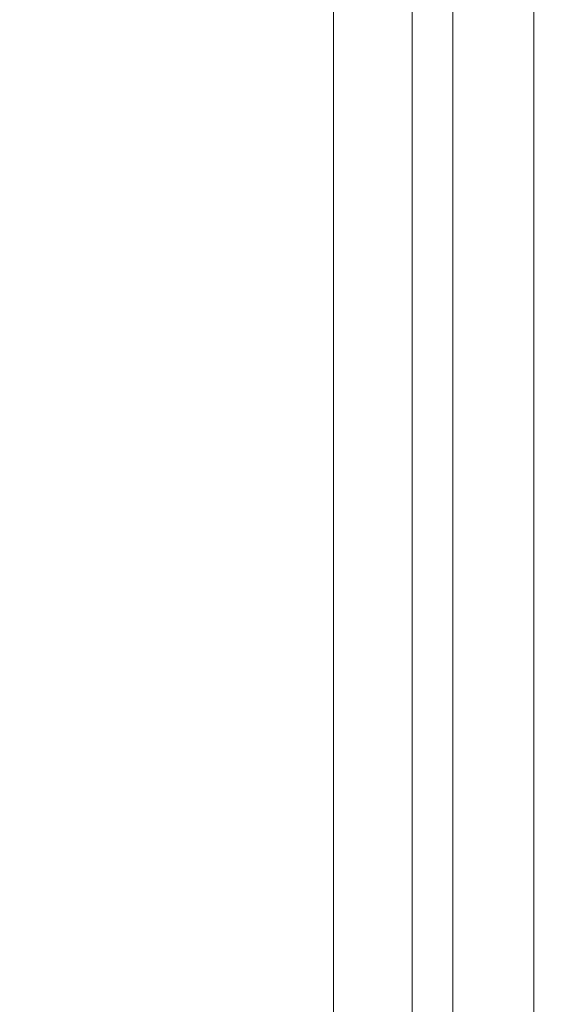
# Model space of a CAD drawing. Header units: inches. Extents: x -412 to -304, y -62 to 18.
# Tile 535 of 656: x -360.677 to -360.159, y -10.327 to -9.373. Entities that reach past the tile are written whole.
import ezdxf

# ---------------------------------------------------------------- set-up
doc = ezdxf.new("R2010")
doc.units = ezdxf.units.IN
doc.header["$LTSCALE"] = 32
doc.header["$MEASUREMENT"] = 0
doc.linetypes.add('Dash Style-1', pattern=[0.083328, 0.041656, -0.041672])
for name, color, linetype, lineweight in [('Black', 7, 'Continuous', 18), ('DashLineFill', 7, 'Dash Style-1', 13), ('Drawing', 7, 'Continuous', 18), ('Metal_HtAdjMech', 7, 'Continuous', 18), ('None', 7, 'Continuous', 18), ('SolidLine', 7, 'Continuous', 15), ('Wood_1-H', 7, 'Continuous', 13)]:
    doc.layers.add(name, color=color, linetype=linetype, lineweight=lineweight)

# ---------------------------------------------------------------- blocks, each defined once
blk = doc.blocks.new('Group-20')
at = {"layer": 'Black'}
for points in [[(-34.54794, 16.53613, 28.9791), (34.54794, 16.53613, 28.9791), (34.54794, -16.53613, 28.9791), (-34.54794, -16.53613, 28.9791)], [(-34.54794, 16.53613, 27.70079), (34.54794, 16.53613, 27.70079), (34.54794, -16.53613, 27.70079), (-34.54794, -16.53613, 27.70079)]]:
    blk.add_3dface(points, dxfattribs=at)
at = {"layer": 'Wood_1-H'}
for points in [[(-35.96494, 17.95313, 28.99879), (35.96494, 17.95313, 28.99879), (35.96494, -17.95313, 28.99879), (-35.96494, -17.95313, 28.99879)], [(-35.96494, 17.95313, 28.9791), (35.96494, 17.95313, 28.9791), (35.96494, -17.95313, 28.9791), (-35.96494, -17.95313, 28.9791)]]:
    blk.add_3dface(points, dxfattribs=at)
blk = doc.blocks.new('MpHtAdjTrough-1095 (3D)')
at = {"layer": 'Black'}
for points in [[(-17.3622, -4.05467, -1.5537), (17.3622, -4.05467, -1.5537), (17.3622, 2.5995, -3.97562), (-17.3622, 2.5995, -3.97562)], [(-17.3622, 2.59168, -4.03646), (17.3622, 2.59168, -4.03646), (17.3622, -4.07513, -1.60994), (-17.3622, -4.07513, -1.60994)]]:
    blk.add_3dface(points, dxfattribs=at)
blk = doc.blocks.new('MPHtAdjCenterBar (3D)')
at = {"layer": 'Metal_HtAdjMech'}
for points in [[(-17.61811, 2.81215, -1.55512), (17.61811, 2.81215, -1.55512), (17.61811, 2.30034, -1.55512), (-17.61811, 2.30034, -1.55512)], [(-17.61811, 2.30034, -1.39764), (17.61811, 2.30034, -1.39764), (17.61811, 2.81215, -1.39764), (-17.61811, 2.81215, -1.39764)], [(12.22441, 2.81215, -0.15748), (12.22441, 2.30034, -0.15748), (17.61811, 2.30034, -0.15748), (17.61811, 2.81215, -0.15748)], [(12.22441, 2.30034, -0.31496), (12.22441, 2.81215, -0.31496), (17.61811, 2.81215, -0.31496), (17.61811, 2.30034, -0.31496)], [(-17.61811, 2.30034, -1.55512), (17.61811, 2.30034, -1.55512), (17.61811, 2.30034, -1.39764), (-17.61811, 2.30034, -1.39764)], [(12.22441, 2.30034, -0.15748), (12.22441, 2.30034, -0.31496), (17.61811, 2.30034, -0.31496), (17.61811, 2.30034, -0.15748)]]:
    blk.add_3dface(points, dxfattribs=at)
blk = doc.blocks.new('TEK04-FrameA (3D)')
at = {"layer": 'Metal_HtAdjMech'}
for points, invisible_edges in [([(4.16339, 0.49213, 10.15748), (7.81988, 0.49213, 10.15748), (8.46457, 0.49168, 10.14719), (0, 0.49168, 10.14719)], 14), ([(0, 0.49168, 10.14719), (8.46457, 0.49168, 10.14719), (8.46457, 0.49033, 10.13697), (0, 0.49033, 10.13697)], 5), ([(0, 0.49033, 10.13697), (8.46457, 0.49033, 10.13697), (8.46457, 0.4881, 10.12691), (0, 0.4881, 10.12691)], 5), ([(0, 0.4881, 10.12691), (8.46457, 0.4881, 10.12691), (8.46457, 0.485, 10.11708), (0, 0.485, 10.11708)], 5), ([(0.89666, 0.48683, 11.53104), (0.89167, 0.48644, 11.53226), (8.3624, 0.485, 11.53646)], 10), ([(0.90159, 0.48726, 11.5296), (0.89666, 0.48683, 11.53104), (8.3624, 0.485, 11.53646)], 10), ([(8.3624, 0.485, 11.53646), (0.90647, 0.48774, 11.52794), (0.90159, 0.48726, 11.5296)], 9), ([(0.90965, 0.48809, 11.52663), (0.90647, 0.48774, 11.52794), (8.3624, 0.485, 11.53646)], 10), ([(0.91598, 0.48877, 11.52401), (0.90965, 0.48809, 11.52663), (8.3624, 0.4881, 11.52663)], 10), ([(8.3624, 0.485, 11.53646), (8.3624, 0.4881, 11.52663), (0.90965, 0.48809, 11.52663)], 10), ([(0.9251, 0.48983, 11.51926), (0.91598, 0.48877, 11.52401), (8.3624, 0.4881, 11.52663)], 10), ([(0.92953, 0.49033, 11.51657), (0.9251, 0.48983, 11.51926), (8.3624, 0.4881, 11.52663)], 10), ([(0.93378, 0.4908, 11.51373), (0.92953, 0.49033, 11.51657), (8.3624, 0.49033, 11.51657)], 10), ([(8.3624, 0.4881, 11.52663), (8.3624, 0.49033, 11.51657), (0.92953, 0.49033, 11.51657)], 10), ([(0.93792, 0.49122, 11.5107), (0.93378, 0.4908, 11.51373), (8.3624, 0.49033, 11.51657)], 10), ([(0.94194, 0.49157, 11.50747), (0.93792, 0.49122, 11.5107), (8.3624, 0.49033, 11.51657)], 10), ([(0.94324, 0.49168, 11.50636), (0.94194, 0.49157, 11.50747), (8.3624, 0.49033, 11.51657)], 10), ([(0.94952, 0.49204, 11.50052), (0.94324, 0.49168, 11.50636), (8.3624, 0.49168, 11.50636)], 10), ([(8.3624, 0.49033, 11.51657), (8.3624, 0.49168, 11.50636), (0.94324, 0.49168, 11.50636)], 10), ([(0.94952, 0.49204, 11.50052), (8.3624, 0.49168, 11.50636), (4.16339, 0.49213, 11.49606)], 11), ([(8.3624, 0.49168, 11.50636), (7.81988, 0.49213, 11.49606), (4.16339, 0.49213, 11.49606)], 9), ([(6.87008, 0.49213, 10.7874), (7.81988, 0.49213, 10.7628), (4.16339, 0.49213, 10.7628)], 11), ([(4.16339, 0.49213, 11.49606), (7.81988, 0.49213, 11.49606), (6.87008, 0.49213, 11.1811), (6.85292, 0.49213, 11.18035)], 10), ([(7.81988, 0.49213, 10.15748), (4.16339, 0.49213, 10.15748), (4.16339, 0.49213, 10.40354), (7.81988, 0.49213, 10.40354)], 14), ([(7.81988, 0.49213, 10.40354), (4.16339, 0.49213, 10.40354), (4.16339, 0.49213, 10.7628), (7.81988, 0.49213, 10.7628)], 15), ([(7.81988, 0.49213, 10.7628), (6.87008, 0.49213, 10.7874), (6.88724, 0.49213, 10.78815)], 9), ([(6.88724, 0.49213, 11.18035), (6.87008, 0.49213, 11.1811), (7.81988, 0.49213, 11.49606)], 10), ([(6.87008, 0.41339, 11.1811), (6.87008, 0.49213, 11.1811), (6.88724, 0.49213, 11.18035), (6.88724, 0.41339, 11.18035)], 5), ([(6.88724, 0.41339, 10.78815), (6.88724, 0.49213, 10.78815), (6.87008, 0.49213, 10.7874), (6.87008, 0.41339, 10.7874)], 5), ([(6.88724, 0.49213, 10.78815), (6.90426, 0.49213, 10.79039), (7.81988, 0.49213, 10.7628)], 10), ([(7.81988, 0.49213, 11.49606), (6.90426, 0.49213, 11.17811), (6.88724, 0.49213, 11.18035)], 9), ([(6.88724, 0.41339, 11.18035), (6.88724, 0.49213, 11.18035), (6.90426, 0.49213, 11.17811), (6.90426, 0.41339, 11.17811)], 5), ([(6.90426, 0.41339, 10.79039), (6.90426, 0.49213, 10.79039), (6.88724, 0.49213, 10.78815), (6.88724, 0.41339, 10.78815)], 5), ([(6.90426, 0.49213, 10.79039), (6.92103, 0.49213, 10.79411), (7.81988, 0.49213, 10.7628)], 10), ([(6.92103, 0.49213, 11.17439), (6.90426, 0.49213, 11.17811), (7.81988, 0.49213, 11.49606)], 10), ([(6.90426, 0.41339, 11.17811), (6.90426, 0.49213, 11.17811), (6.92103, 0.49213, 11.17439), (6.92103, 0.41339, 11.17439)], 5), ([(6.92103, 0.41339, 10.79411), (6.92103, 0.49213, 10.79411), (6.90426, 0.49213, 10.79039), (6.90426, 0.41339, 10.79039)], 5), ([(6.92103, 0.49213, 10.79411), (6.93741, 0.49213, 10.79927), (7.81988, 0.49213, 10.7628)], 10), ([(7.81988, 0.49213, 11.49606), (6.93741, 0.49213, 11.16923), (6.92103, 0.49213, 11.17439)], 9), ([(6.92103, 0.41339, 11.17439), (6.92103, 0.49213, 11.17439), (6.93741, 0.49213, 11.16923), (6.93741, 0.41339, 11.16923)], 5), ([(6.93741, 0.41339, 10.79927), (6.93741, 0.49213, 10.79927), (6.92103, 0.49213, 10.79411), (6.92103, 0.41339, 10.79411)], 5), ([(6.95327, 0.49213, 11.16266), (6.93741, 0.49213, 11.16923), (7.81988, 0.49213, 11.49606)], 10), ([(6.93741, 0.49213, 10.79927), (6.95327, 0.49213, 10.80584), (7.81988, 0.49213, 10.7628)], 10), ([(6.93741, 0.41339, 11.16923), (6.93741, 0.49213, 11.16923), (6.95327, 0.49213, 11.16266), (6.95327, 0.41339, 11.16266)], 5), ([(6.95327, 0.41339, 10.80584), (6.95327, 0.49213, 10.80584), (6.93741, 0.49213, 10.79927), (6.93741, 0.41339, 10.79927)], 5), ([(7.81988, 0.49213, 10.7628), (6.95327, 0.49213, 10.80584), (6.9685, 0.49213, 10.81377)], 9), ([(6.9685, 0.49213, 11.15473), (6.95327, 0.49213, 11.16266), (7.81988, 0.49213, 11.49606)], 10), ([(6.95327, 0.41339, 11.16266), (6.95327, 0.49213, 11.16266), (6.9685, 0.49213, 11.15473), (6.9685, 0.41339, 11.15473)], 5), ([(6.9685, 0.41339, 10.81377), (6.9685, 0.49213, 10.81377), (6.95327, 0.49213, 10.80584), (6.95327, 0.41339, 10.80584)], 5), ([(6.98299, 0.49213, 11.1455), (6.9685, 0.49213, 11.15473), (7.81988, 0.49213, 11.49606)], 10), ([(6.9685, 0.49213, 10.81377), (6.98299, 0.49213, 10.823), (7.81988, 0.49213, 10.7628)], 10), ([(6.9685, 0.41339, 11.15473), (6.9685, 0.49213, 11.15473), (6.98299, 0.49213, 11.1455), (6.98299, 0.41339, 11.1455)], 5), ([(6.98299, 0.41339, 10.823), (6.98299, 0.49213, 10.823), (6.9685, 0.49213, 10.81377), (6.9685, 0.41339, 10.81377)], 5), ([(7.81988, 0.49213, 11.49606), (6.99661, 0.49213, 11.13505), (6.98299, 0.49213, 11.1455)], 9), ([(7.81988, 0.49213, 10.7628), (6.98299, 0.49213, 10.823), (6.99661, 0.49213, 10.83346)], 9), ([(6.98299, 0.41339, 11.1455), (6.98299, 0.49213, 11.1455), (6.99661, 0.49213, 11.13505), (6.99661, 0.41339, 11.13505)], 5), ([(6.99661, 0.41339, 10.83346), (6.99661, 0.49213, 10.83346), (6.98299, 0.49213, 10.823), (6.98299, 0.41339, 10.823)], 5), ([(6.99661, 0.49213, 10.83346), (7.00927, 0.49213, 10.84506), (7.81988, 0.49213, 10.7628)], 10), ([(7.81988, 0.49213, 11.49606), (7.00927, 0.49213, 11.12345), (6.99661, 0.49213, 11.13505)], 9), ([(6.99661, 0.41339, 11.13505), (6.99661, 0.49213, 11.13505), (7.00927, 0.49213, 11.12345), (7.00927, 0.41339, 11.12345)], 5), ([(7.00927, 0.41339, 10.84506), (7.00927, 0.49213, 10.84506), (6.99661, 0.49213, 10.83346), (6.99661, 0.41339, 10.83346)], 5), ([(7.81988, 0.49213, 10.7628), (7.00927, 0.49213, 10.84506), (7.02087, 0.49213, 10.85772)], 9), ([(7.02087, 0.49213, 11.11078), (7.00927, 0.49213, 11.12345), (7.81988, 0.49213, 11.49606)], 10), ([(7.00927, 0.41339, 11.12345), (7.00927, 0.49213, 11.12345), (7.02087, 0.49213, 11.11078), (7.02087, 0.41339, 11.11078)], 5), ([(7.02087, 0.41339, 10.85772), (7.02087, 0.49213, 10.85772), (7.00927, 0.49213, 10.84506), (7.00927, 0.41339, 10.84506)], 5), ([(7.81988, 0.49213, 11.49606), (7.03133, 0.49213, 11.09716), (7.02087, 0.49213, 11.11078)], 9), ([(7.02087, 0.49213, 10.85772), (7.03133, 0.49213, 10.87134), (7.81988, 0.49213, 10.7628)], 10), ([(7.02087, 0.41339, 11.11078), (7.02087, 0.49213, 11.11078), (7.03133, 0.49213, 11.09716), (7.03133, 0.41339, 11.09716)], 5), ([(7.03133, 0.41339, 10.87134), (7.03133, 0.49213, 10.87134), (7.02087, 0.49213, 10.85772), (7.02087, 0.41339, 10.85772)], 5), ([(7.81988, 0.49213, 10.7628), (7.03133, 0.49213, 10.87134), (7.04056, 0.49213, 10.88583)], 9), ([(7.04056, 0.49213, 11.08268), (7.03133, 0.49213, 11.09716), (7.81988, 0.49213, 11.49606)], 10), ([(7.03133, 0.41339, 11.09716), (7.03133, 0.49213, 11.09716), (7.04056, 0.49213, 11.08268), (7.04056, 0.41339, 11.08268)], 5), ([(7.04056, 0.41339, 10.88583), (7.04056, 0.49213, 10.88583), (7.03133, 0.49213, 10.87134), (7.03133, 0.41339, 10.87134)], 5), ([(7.81988, 0.49213, 11.49606), (7.04849, 0.49213, 11.06744), (7.04056, 0.49213, 11.08268)], 9), ([(7.04056, 0.49213, 10.88583), (7.04849, 0.49213, 10.90106), (7.81988, 0.49213, 10.7628)], 10), ([(7.04056, 0.41339, 11.08268), (7.04056, 0.49213, 11.08268), (7.04849, 0.49213, 11.06744), (7.04849, 0.41339, 11.06744)], 5), ([(7.04849, 0.41339, 10.90106), (7.04849, 0.49213, 10.90106), (7.04056, 0.49213, 10.88583), (7.04056, 0.41339, 10.88583)], 5), ([(7.81988, 0.49213, 10.7628), (7.04849, 0.49213, 10.90106), (7.05506, 0.49213, 10.91693)], 9), ([(7.05506, 0.49213, 11.05158), (7.04849, 0.49213, 11.06744), (7.81988, 0.49213, 11.49606)], 10), ([(7.04849, 0.41339, 11.06744), (7.04849, 0.49213, 11.06744), (7.05506, 0.49213, 11.05158), (7.05506, 0.41339, 11.05158)], 5), ([(7.05506, 0.41339, 10.91693), (7.05506, 0.49213, 10.91693), (7.04849, 0.49213, 10.90106), (7.04849, 0.41339, 10.90106)], 5), ([(7.81988, 0.49213, 10.7628), (7.05506, 0.49213, 10.91693), (7.06022, 0.49213, 10.9333)], 9), ([(7.06022, 0.49213, 11.0352), (7.05506, 0.49213, 11.05158), (7.81988, 0.49213, 11.49606)], 10), ([(7.05506, 0.41339, 11.05158), (7.05506, 0.49213, 11.05158), (7.06022, 0.49213, 11.0352), (7.06022, 0.41339, 11.0352)], 5), ([(7.06022, 0.41339, 10.9333), (7.06022, 0.49213, 10.9333), (7.05506, 0.49213, 10.91693), (7.05506, 0.41339, 10.91693)], 5), ([(7.81988, 0.49213, 10.7628), (7.06022, 0.49213, 10.9333), (7.06394, 0.49213, 10.95007)], 9), ([(7.06394, 0.49213, 11.01843), (7.06022, 0.49213, 11.0352), (7.81988, 0.49213, 11.49606)], 10), ([(7.06022, 0.41339, 11.0352), (7.06022, 0.49213, 11.0352), (7.06394, 0.49213, 11.01843), (7.06394, 0.41339, 11.01843)], 5), ([(7.06394, 0.41339, 10.95007), (7.06394, 0.49213, 10.95007), (7.06022, 0.49213, 10.9333), (7.06022, 0.41339, 10.9333)], 5), ([(7.81988, 0.49213, 11.49606), (7.81988, 0.49213, 10.7628), (7.06618, 0.49213, 11.00141), (7.06394, 0.49213, 11.01843)], 11), ([(7.06394, 0.49213, 10.95007), (7.06618, 0.49213, 10.9671), (7.81988, 0.49213, 10.7628)], 10), ([(7.06394, 0.41339, 11.01843), (7.06394, 0.49213, 11.01843), (7.06618, 0.49213, 11.00141), (7.06618, 0.41339, 11.00141)], 5), ([(7.06618, 0.41339, 10.9671), (7.06618, 0.49213, 10.9671), (7.06394, 0.49213, 10.95007), (7.06394, 0.41339, 10.95007)], 5), ([(7.81988, 0.49213, 10.7628), (7.06693, 0.49213, 10.98425), (7.06618, 0.49213, 11.00141)], 9), ([(7.06618, 0.49213, 10.9671), (7.06693, 0.49213, 10.98425), (7.81988, 0.49213, 10.7628)], 10), ([(7.06618, 0.41339, 11.00141), (7.06618, 0.49213, 11.00141), (7.06693, 0.49213, 10.98425), (7.06693, 0.41339, 10.98425)], 5), ([(7.06693, 0.41339, 10.98425), (7.06693, 0.49213, 10.98425), (7.06618, 0.49213, 10.9671), (7.06618, 0.41339, 10.9671)], 5), ([(8.3624, 0.49168, 11.50636), (8.3624, 0.49213, 11.49606), (7.81988, 0.49213, 11.49606)], 8), ([(7.81988, 0.49213, 10.15748), (8.46457, 0.49213, 10.15748), (8.46457, 0.49168, 10.14719)], 8), ([(8.46457, 0.49213, 10.45242), (7.81988, 0.49213, 10.7628), (8.60024, 0.49213, 10.7628), (8.60448, 0.49213, 10.75891)], 11), ([(7.81988, 0.49213, 10.7628), (8.57317, 0.49213, 10.83449), (8.57283, 0.49213, 10.82677)], 9), ([(8.57283, 0.49213, 10.82677), (8.57317, 0.49213, 10.81905), (7.81988, 0.49213, 10.7628)], 10), ([(7.81988, 0.49213, 10.7628), (8.59356, 0.49213, 10.76983), (8.59878, 0.49213, 10.76413)], 9), ([(7.81988, 0.49213, 10.7628), (8.57818, 0.49213, 10.79647), (8.58113, 0.49213, 10.78933)], 9), ([(7.81988, 0.49213, 10.7628), (8.57418, 0.49213, 10.81139), (8.57585, 0.49213, 10.80384)], 9), ([(7.81988, 0.49213, 10.7628), (8.57418, 0.49213, 10.84215), (8.57317, 0.49213, 10.83449)], 9), ([(7.81988, 0.49213, 10.7628), (8.3624, 0.49213, 11.3937), (8.5847, 0.49213, 10.87106), (8.58113, 0.49213, 10.86421)], 11), ([(7.81988, 0.49213, 10.7628), (8.58885, 0.49213, 10.77596), (8.59356, 0.49213, 10.76983)], 9), ([(8.58113, 0.49213, 10.78933), (8.5847, 0.49213, 10.78248), (7.81988, 0.49213, 10.7628)], 10), ([(8.57317, 0.49213, 10.81905), (8.57418, 0.49213, 10.81139), (7.81988, 0.49213, 10.7628)], 10), ([(7.81988, 0.49213, 10.7628), (8.57818, 0.49213, 10.85707), (8.57585, 0.49213, 10.8497)], 9), ([(8.5847, 0.49213, 10.78248), (8.58885, 0.49213, 10.77596), (7.81988, 0.49213, 10.7628)], 10), ([(8.57585, 0.49213, 10.8497), (8.57418, 0.49213, 10.84215), (7.81988, 0.49213, 10.7628)], 10), ([(8.57585, 0.49213, 10.80384), (8.57818, 0.49213, 10.79647), (7.81988, 0.49213, 10.7628)], 10), ([(8.58113, 0.49213, 10.86421), (8.57818, 0.49213, 10.85707), (7.81988, 0.49213, 10.7628)], 10), ([(8.59878, 0.49213, 10.76413), (8.60024, 0.49213, 10.7628), (7.81988, 0.49213, 10.7628)], 10), ([(7.81988, 0.49213, 10.7628), (7.81988, 0.49213, 11.49606), (8.3624, 0.49213, 11.49606), (8.3624, 0.49213, 11.3937)], 9), ([(8.46457, 0.49213, 10.45242), (8.46457, 0.49213, 10.40354), (7.81988, 0.49213, 10.40354), (7.81988, 0.49213, 10.7628)], 14), ([(8.46457, 0.49213, 10.15748), (7.81988, 0.49213, 10.15748), (7.81988, 0.49213, 10.40354), (8.46457, 0.49213, 10.40354)], 6), ([(0.86614, 0.4855, 11.53506), (0, 0.485, 11.53646), (8.3624, 0.485, 11.53646)], 11), ([(8.3624, 0.485, 11.53646), (0, 0.485, 11.53646), (0.3937, 0.4824, 11.54299)], 11), ([(0, 0.485, 10.11708), (8.46457, 0.485, 10.11708), (8.46457, 0.48106, 10.10756), (0, 0.48106, 10.10756)], 5), ([(0, 0.48106, 10.10756), (8.46457, 0.48106, 10.10756), (8.46457, 0.4763, 10.09843), (0, 0.4763, 10.09843)], 5), ([(0.3937, 0.4824, 11.54299), (8.3624, 0.48106, 11.54598), (8.3624, 0.485, 11.53646)], 9), ([(0.3937, 0.4824, 11.54299), (0.3937, 0.48106, 11.54598), (8.3624, 0.48106, 11.54598)], 10), ([(0.3937, 0.4763, 11.55512), (8.3624, 0.4763, 11.55512), (8.3624, 0.48106, 11.54598), (0.3937, 0.48106, 11.54598)], 5), ([(8.3624, 0.485, 11.53646), (0.87128, 0.48554, 11.53494), (0.86614, 0.4855, 11.53506)], 9), ([(0.87642, 0.48566, 11.53461), (0.87128, 0.48554, 11.53494), (8.3624, 0.485, 11.53646)], 10), ([(0.88155, 0.48585, 11.53405), (0.87642, 0.48566, 11.53461), (8.3624, 0.485, 11.53646)], 10), ([(0.88662, 0.48611, 11.53326), (0.88155, 0.48585, 11.53405), (8.3624, 0.485, 11.53646)], 10), ([(0.89167, 0.48644, 11.53226), (0.88662, 0.48611, 11.53326), (8.3624, 0.485, 11.53646)], 10), ([(0, 0.4763, 10.09843), (8.46457, 0.4763, 10.09843), (8.46457, 0.47077, 10.08974), (0, 0.47077, 10.08974)], 5), ([(0, 0.47077, 10.08974), (8.46457, 0.47077, 10.08974), (8.46457, 0.46449, 10.08156), (0, 0.46449, 10.08156)], 5), ([(0.3937, 0.47077, 11.56381), (8.3624, 0.47077, 11.56381), (8.3624, 0.4763, 11.55512), (0.3937, 0.4763, 11.55512)], 5), ([(0.3937, 0.46449, 11.57198), (8.3624, 0.46449, 11.57198), (8.3624, 0.47077, 11.56381), (0.3937, 0.47077, 11.56381)], 5), ([(0, 0.46449, 10.08156), (8.46457, 0.46449, 10.08156), (8.46457, 0.45753, 10.07396), (0, 0.45753, 10.07396)], 5), ([(0.3937, 0.45753, 11.57958), (8.3624, 0.45753, 11.57958), (8.3624, 0.46449, 11.57198), (0.3937, 0.46449, 11.57198)], 5), ([(0, 0.45753, 10.07396), (8.46457, 0.45753, 10.07396), (8.46457, 0.44994, 10.067), (0, 0.44994, 10.067)], 5), ([(0, 0.44994, 10.067), (8.46457, 0.44994, 10.067), (8.46457, 0.44176, 10.06073), (0, 0.44176, 10.06073)], 5), ([(0.3937, 0.44994, 11.58654), (8.3624, 0.44994, 11.58654), (8.3624, 0.45753, 11.57958), (0.3937, 0.45753, 11.57958)], 5), ([(0.3937, 0.44176, 11.59281), (8.3624, 0.44176, 11.59281), (8.3624, 0.44994, 11.58654), (0.3937, 0.44994, 11.58654)], 5), ([(0, 0.44176, 10.06073), (8.46457, 0.44176, 10.06073), (8.46457, 0.43307, 10.05519), (0, 0.43307, 10.05519)], 5), ([(0.3937, 0.43307, 11.59835), (8.3624, 0.43307, 11.59835), (8.3624, 0.44176, 11.59281), (0.3937, 0.44176, 11.59281)], 5), ([(0, 0.43307, 10.05519), (8.46457, 0.43307, 10.05519), (8.46457, 0.42393, 10.05044), (0, 0.42393, 10.05044)], 5), ([(0.3937, 0.42393, 11.60311), (8.3624, 0.42393, 11.60311), (8.3624, 0.43307, 11.59835), (0.3937, 0.43307, 11.59835)], 5), ([(0, 0.42393, 10.05044), (8.46457, 0.42393, 10.05044), (8.46457, 0.41441, 10.04649), (0, 0.41441, 10.04649)], 5), ([(0.3937, 0.41441, 11.60705), (8.3624, 0.41441, 11.60705), (8.3624, 0.42393, 11.60311), (0.3937, 0.42393, 11.60311)], 5), ([(0, 0.41441, 10.04649), (8.46457, 0.41441, 10.04649), (8.46457, 0.40458, 10.04339), (0, 0.40458, 10.04339)], 5), ([(8.3624, 0.41324, 11.49949), (0, 0.41324, 11.49949), (4.16339, 0.41339, 11.49606), (7.81988, 0.41339, 11.49606)], 11), ([(0, 0.41324, 10.15405), (7.81988, 0.41339, 10.15748), (4.16339, 0.41339, 10.15748)], 9), ([(0, 0.41324, 10.15405), (20.57087, 0.41324, 10.15405), (12.99705, 0.41339, 10.15748), (7.81988, 0.41339, 10.15748)], 11), ([(0, 0.41324, 11.49949), (8.3624, 0.41324, 11.49949), (8.3624, 0.41279, 11.5029), (0, 0.41279, 11.5029)], 5), ([(0, 0.41279, 10.15064), (20.57087, 0.41279, 10.15064), (20.57087, 0.41324, 10.15405), (0, 0.41324, 10.15405)], 5), ([(0, 0.41279, 11.5029), (8.3624, 0.41279, 11.5029), (8.3624, 0.41204, 11.50625), (0, 0.41204, 11.50625)], 5), ([(0, 0.41204, 10.14729), (20.57087, 0.41204, 10.14729), (20.57087, 0.41279, 10.15064), (0, 0.41279, 10.15064)], 5), ([(0, 0.41204, 11.50625), (8.3624, 0.41204, 11.50625), (8.3624, 0.41101, 11.50953), (0, 0.41101, 11.50953)], 5), ([(0, 0.41101, 10.14401), (20.57087, 0.41101, 10.14401), (20.57087, 0.41204, 10.14729), (0, 0.41204, 10.14729)], 5), ([(0, 0.41101, 11.50953), (8.3624, 0.41101, 11.50953), (8.3624, 0.4097, 11.5127), (0, 0.4097, 11.5127)], 5), ([(0, 0.4097, 10.14084), (20.57087, 0.4097, 10.14084), (20.57087, 0.41101, 10.14401), (0, 0.41101, 10.14401)], 5), ([(0.3937, 0.40458, 11.61015), (8.3624, 0.40458, 11.61015), (8.3624, 0.41441, 11.60705), (0.3937, 0.41441, 11.60705)], 5), ([(7.81988, 0.41339, 11.49606), (4.16339, 0.41339, 11.49606), (6.80275, 0.41339, 11.16923), (6.81913, 0.41339, 11.17439)], 10), ([(4.16339, 0.41339, 10.7628), (7.81988, 0.41339, 10.7628), (6.87008, 0.41339, 10.7874)], 11), ([(4.16339, 0.41339, 10.15748), (7.81988, 0.41339, 10.15748), (7.81988, 0.41339, 10.40354), (4.16339, 0.41339, 10.40354)], 14), ([(4.16339, 0.41339, 10.40354), (7.81988, 0.41339, 10.40354), (7.81988, 0.41339, 10.7628), (4.16339, 0.41339, 10.7628)], 15), ([(6.81913, 0.41339, 11.17439), (6.8359, 0.41339, 11.17811), (7.81988, 0.41339, 11.49606)], 10), ([(7.81988, 0.41339, 11.49606), (6.8359, 0.41339, 11.17811), (6.85292, 0.41339, 11.18035)], 9), ([(6.85292, 0.41339, 11.18035), (6.87008, 0.41339, 11.1811), (7.81988, 0.41339, 11.49606)], 10), ([(7.81988, 0.41339, 11.49606), (6.87008, 0.41339, 11.1811), (6.88724, 0.41339, 11.18035)], 9), ([(6.88724, 0.41339, 10.78815), (6.87008, 0.41339, 10.7874), (7.81988, 0.41339, 10.7628)], 10), ([(7.81988, 0.41339, 10.7628), (6.90426, 0.41339, 10.79039), (6.88724, 0.41339, 10.78815)], 9), ([(6.88724, 0.41339, 11.18035), (6.90426, 0.41339, 11.17811), (7.81988, 0.41339, 11.49606)], 10), ([(7.81988, 0.41339, 11.49606), (6.90426, 0.41339, 11.17811), (6.92103, 0.41339, 11.17439)], 9), ([(6.92103, 0.41339, 10.79411), (6.90426, 0.41339, 10.79039), (7.81988, 0.41339, 10.7628)], 10), ([(7.81988, 0.41339, 10.7628), (6.93741, 0.41339, 10.79927), (6.92103, 0.41339, 10.79411)], 9), ([(6.92103, 0.41339, 11.17439), (6.93741, 0.41339, 11.16923), (7.81988, 0.41339, 11.49606)], 10), ([(7.81988, 0.41339, 11.49606), (6.93741, 0.41339, 11.16923), (6.95327, 0.41339, 11.16266)], 9), ([(7.81988, 0.41339, 10.7628), (6.95327, 0.41339, 10.80584), (6.93741, 0.41339, 10.79927)], 9), ([(7.81988, 0.41339, 11.49606), (6.95327, 0.41339, 11.16266), (6.9685, 0.41339, 11.15473)], 9), ([(6.9685, 0.41339, 10.81377), (6.95327, 0.41339, 10.80584), (7.81988, 0.41339, 10.7628)], 10), ([(7.81988, 0.41339, 11.49606), (6.9685, 0.41339, 11.15473), (6.98299, 0.41339, 11.1455)], 9), ([(7.81988, 0.41339, 10.7628), (6.98299, 0.41339, 10.823), (6.9685, 0.41339, 10.81377)], 9), ([(6.99661, 0.41339, 10.83346), (6.98299, 0.41339, 10.823), (7.81988, 0.41339, 10.7628)], 10), ([(6.98299, 0.41339, 11.1455), (6.99661, 0.41339, 11.13505), (7.81988, 0.41339, 11.49606)], 10), ([(7.81988, 0.41339, 10.7628), (7.00927, 0.41339, 10.84506), (6.99661, 0.41339, 10.83346)], 9), ([(6.99661, 0.41339, 11.13505), (7.00927, 0.41339, 11.12345), (7.81988, 0.41339, 11.49606)], 10), ([(7.81988, 0.41339, 11.49606), (7.00927, 0.41339, 11.12345), (7.02087, 0.41339, 11.11078)], 9), ([(7.02087, 0.41339, 10.85772), (7.00927, 0.41339, 10.84506), (7.81988, 0.41339, 10.7628)], 10), ([(7.81988, 0.41339, 10.7628), (7.03133, 0.41339, 10.87134), (7.02087, 0.41339, 10.85772)], 9), ([(7.02087, 0.41339, 11.11078), (7.03133, 0.41339, 11.09716), (7.81988, 0.41339, 11.49606)], 10), ([(7.81988, 0.41339, 11.49606), (7.03133, 0.41339, 11.09716), (7.04056, 0.41339, 11.08268)], 9), ([(7.04056, 0.41339, 10.88583), (7.03133, 0.41339, 10.87134), (7.81988, 0.41339, 10.7628)], 10), ([(7.81988, 0.41339, 10.7628), (7.04849, 0.41339, 10.90106), (7.04056, 0.41339, 10.88583)], 9), ([(7.04056, 0.41339, 11.08268), (7.04849, 0.41339, 11.06744), (7.81988, 0.41339, 11.49606)], 10), ([(7.81988, 0.41339, 11.49606), (7.04849, 0.41339, 11.06744), (7.05506, 0.41339, 11.05158)], 9), ([(7.05506, 0.41339, 10.91693), (7.04849, 0.41339, 10.90106), (7.81988, 0.41339, 10.7628)], 10), ([(7.81988, 0.41339, 11.49606), (7.05506, 0.41339, 11.05158), (7.06022, 0.41339, 11.0352)], 9), ([(7.06022, 0.41339, 10.9333), (7.05506, 0.41339, 10.91693), (7.81988, 0.41339, 10.7628)], 10), ([(7.06394, 0.41339, 10.95007), (7.06022, 0.41339, 10.9333), (7.81988, 0.41339, 10.7628)], 10), ([(7.81988, 0.41339, 11.49606), (7.06022, 0.41339, 11.0352), (7.06394, 0.41339, 11.01843)], 9), ([(7.81988, 0.41339, 10.7628), (7.06618, 0.41339, 10.9671), (7.06394, 0.41339, 10.95007)], 9), ([(7.06394, 0.41339, 11.01843), (7.06618, 0.41339, 11.00141), (7.81988, 0.41339, 10.7628), (7.81988, 0.41339, 11.49606)], 14), ([(7.81988, 0.41339, 10.7628), (7.06693, 0.41339, 10.98425), (7.06618, 0.41339, 10.9671)], 9), ([(7.06618, 0.41339, 11.00141), (7.06693, 0.41339, 10.98425), (7.81988, 0.41339, 10.7628)], 10), ([(7.81988, 0.41339, 11.49606), (8.3624, 0.41339, 11.49606), (8.3624, 0.41324, 11.49949)], 8), ([(7.81988, 0.41339, 10.40354), (8.63112, 0.41339, 10.74353), (8.62398, 0.41339, 10.74649)], 9), ([(7.81988, 0.41339, 10.40354), (8.66914, 0.41339, 10.73853), (8.66142, 0.41339, 10.73819)], 9), ([(8.62398, 0.41339, 10.74649), (8.61713, 0.41339, 10.75006), (7.81988, 0.41339, 10.40354)], 10), ([(7.81988, 0.41339, 10.40354), (8.64604, 0.41339, 10.73953), (8.63849, 0.41339, 10.74121)], 9), ([(7.81988, 0.41339, 10.40354), (8.6768, 0.41339, 10.73953), (8.66914, 0.41339, 10.73853)], 9), ([(8.66142, 0.41339, 10.73819), (8.6537, 0.41339, 10.73853), (7.81988, 0.41339, 10.40354)], 10), ([(8.63849, 0.41339, 10.74121), (8.63112, 0.41339, 10.74353), (7.81988, 0.41339, 10.40354)], 10), ([(8.6537, 0.41339, 10.73853), (8.64604, 0.41339, 10.73953), (7.81988, 0.41339, 10.40354)], 10), ([(7.81988, 0.41339, 10.40354), (12.99705, 0.41339, 10.40354), (8.69171, 0.41339, 10.74353), (8.68434, 0.41339, 10.74121)], 11), ([(8.68434, 0.41339, 10.74121), (8.6768, 0.41339, 10.73953), (7.81988, 0.41339, 10.40354)], 10), ([(7.81988, 0.41339, 10.40354), (8.61061, 0.41339, 10.75421), (8.60448, 0.41339, 10.75891)], 9), ([(8.61713, 0.41339, 10.75006), (8.61061, 0.41339, 10.75421), (7.81988, 0.41339, 10.40354)], 10), ([(7.81988, 0.41339, 10.7628), (8.57317, 0.41339, 10.81905), (8.57283, 0.41339, 10.82677)], 9), ([(7.81988, 0.41339, 10.7628), (8.57818, 0.41339, 10.85707), (8.58113, 0.41339, 10.86421)], 9), ([(8.57283, 0.41339, 10.82677), (8.57317, 0.41339, 10.83449), (7.81988, 0.41339, 10.7628)], 10), ([(8.58113, 0.41339, 10.86421), (8.5847, 0.41339, 10.87106), (8.3624, 0.41339, 11.3937), (7.81988, 0.41339, 10.7628)], 14), ([(7.81988, 0.41339, 10.7628), (8.57418, 0.41339, 10.84215), (8.57585, 0.41339, 10.8497)], 9), ([(7.81988, 0.41339, 10.7628), (8.57418, 0.41339, 10.81139), (8.57317, 0.41339, 10.81905)], 9), ([(8.57317, 0.41339, 10.83449), (8.57418, 0.41339, 10.84215), (7.81988, 0.41339, 10.7628)], 10), ([(7.81988, 0.41339, 10.7628), (8.57818, 0.41339, 10.79647), (8.57585, 0.41339, 10.80384)], 9), ([(7.81988, 0.41339, 10.7628), (8.5847, 0.41339, 10.78248), (8.58113, 0.41339, 10.78933)], 9), ([(7.81988, 0.41339, 10.7628), (8.60024, 0.41339, 10.7628), (8.59878, 0.41339, 10.76413)], 9), ([(8.57585, 0.41339, 10.80384), (8.57418, 0.41339, 10.81139), (7.81988, 0.41339, 10.7628)], 10), ([(7.81988, 0.41339, 10.7628), (8.58885, 0.41339, 10.77596), (8.5847, 0.41339, 10.78248)], 9), ([(8.59878, 0.41339, 10.76413), (8.59356, 0.41339, 10.76983), (7.81988, 0.41339, 10.7628)], 10), ([(8.57585, 0.41339, 10.8497), (8.57818, 0.41339, 10.85707), (7.81988, 0.41339, 10.7628)], 10), ([(8.59356, 0.41339, 10.76983), (8.58885, 0.41339, 10.77596), (7.81988, 0.41339, 10.7628)], 10), ([(8.58113, 0.41339, 10.78933), (8.57818, 0.41339, 10.79647), (7.81988, 0.41339, 10.7628)], 10), ([(8.3624, 0.41339, 11.3937), (8.3624, 0.41339, 11.49606), (7.81988, 0.41339, 11.49606), (7.81988, 0.41339, 10.7628)], 12), ([(8.60448, 0.41339, 10.75891), (8.60024, 0.41339, 10.7628), (7.81988, 0.41339, 10.7628), (7.81988, 0.41339, 10.40354)], 14), ([(7.81988, 0.41339, 10.15748), (12.99705, 0.41339, 10.15748), (12.99705, 0.41339, 10.40354), (7.81988, 0.41339, 10.40354)], 14), ([(0, 0.4097, 11.5127), (8.3624, 0.4097, 11.5127), (8.3624, 0.40811, 11.51575), (0, 0.40811, 11.51575)], 5), ([(0, 0.40811, 10.1378), (20.57087, 0.40811, 10.1378), (20.57087, 0.4097, 10.14084), (0, 0.4097, 10.14084)], 5), ([(0, 0.40811, 11.51575), (8.3624, 0.40811, 11.51575), (8.3624, 0.40627, 11.51864), (0, 0.40627, 11.51864)], 5), ([(0, 0.40627, 10.1349), (20.57087, 0.40627, 10.1349), (20.57087, 0.40811, 10.1378), (0, 0.40811, 10.1378)], 5), ([(0, 0.40627, 11.51864), (8.3624, 0.40627, 11.51864), (8.3624, 0.40417, 11.52137), (0, 0.40417, 11.52137)], 5), ([(0, 0.40417, 10.13217), (20.57087, 0.40417, 10.13217), (20.57087, 0.40627, 10.1349), (0, 0.40627, 10.1349)], 5), ([(0, 0.40458, 10.04339), (8.46457, 0.40458, 10.04339), (8.46457, 0.39453, 10.04116), (0, 0.39453, 10.04116)], 5), ([(0, 0.40417, 11.52137), (8.3624, 0.40417, 11.52137), (8.3624, 0.40185, 11.5239), (0, 0.40185, 11.5239)], 5), ([(0, 0.40185, 10.12964), (20.57087, 0.40185, 10.12964), (20.57087, 0.40417, 10.13217), (0, 0.40417, 10.13217)], 5), ([(0, 0.40185, 11.5239), (8.3624, 0.40185, 11.5239), (8.3624, 0.39932, 11.52622), (0, 0.39932, 11.52622)], 5), ([(0, 0.39932, 10.12732), (20.57087, 0.39932, 10.12732), (20.57087, 0.40185, 10.12964), (0, 0.40185, 10.12964)], 5), ([(0.3937, 0.39453, 11.61238), (8.3624, 0.39453, 11.61238), (8.3624, 0.40458, 11.61015), (0.3937, 0.40458, 11.61015)], 5), ([(0, 0.39932, 11.52622), (8.3624, 0.39932, 11.52622), (8.3624, 0.3966, 11.52831), (0, 0.3966, 11.52831)], 5), ([(0, 0.3966, 10.12523), (20.57087, 0.3966, 10.12523), (20.57087, 0.39932, 10.12732), (0, 0.39932, 10.12732)], 5), ([(0, 0.3966, 11.52831), (8.3624, 0.3966, 11.52831), (8.3624, 0.3937, 11.53016), (0, 0.3937, 11.53016)], 5), ([(0, 0.3937, 10.12338), (20.57087, 0.3937, 10.12338), (20.57087, 0.3966, 10.12523), (0, 0.3966, 10.12523)], 5), ([(0, 0.39453, 10.04116), (8.46457, 0.39453, 10.04116), (8.46457, 0.38431, 10.03982), (0, 0.38431, 10.03982)], 5), ([(0, 0.3937, 11.53016), (8.3624, 0.3937, 11.53016), (8.3624, 0.39065, 11.53174), (0, 0.39065, 11.53174)], 5), ([(0, 0.39065, 10.1218), (20.57087, 0.39065, 10.1218), (20.57087, 0.3937, 10.12338), (0, 0.3937, 10.12338)], 5), ([(0.3937, 0.38431, 11.61372), (8.3624, 0.38431, 11.61372), (8.3624, 0.39453, 11.61238), (0.3937, 0.39453, 11.61238)], 5), ([(0, 0.39065, 11.53174), (8.3624, 0.39065, 11.53174), (8.3624, 0.38748, 11.53306), (0, 0.38748, 11.53306)], 5), ([(0, 0.38748, 10.12048), (20.57087, 0.38748, 10.12048), (20.57087, 0.39065, 10.1218), (0, 0.39065, 10.1218)], 5), ([(0, 0.38748, 11.53306), (8.3624, 0.38748, 11.53306), (8.3624, 0.38421, 11.53409), (0, 0.38421, 11.53409)], 5), ([(0, 0.38421, 10.11945), (20.57087, 0.38421, 10.11945), (20.57087, 0.38748, 10.12048), (0, 0.38748, 10.12048)], 5), ([(0, 0.38431, 10.03982), (8.46457, 0.38431, 10.03982), (8.46457, 0.37402, 10.03937), (0, 0.37402, 10.03937)], 1), ([(0, 0.38421, 11.53409), (8.3624, 0.38421, 11.53409), (8.3624, 0.38085, 11.53483), (0, 0.38085, 11.53483)], 5), ([(0, 0.38085, 10.11871), (20.57087, 0.38085, 10.11871), (20.57087, 0.38421, 10.11945), (0, 0.38421, 10.11945)], 5), ([(0.3937, 0.37402, 11.61417), (8.3624, 0.37402, 11.61417), (8.3624, 0.38431, 11.61372), (0.3937, 0.38431, 11.61372)], 4), ([(0, 0.38085, 11.53483), (8.3624, 0.38085, 11.53483), (8.3624, 0.37745, 11.53528), (0, 0.37745, 11.53528)], 5), ([(0, 0.37745, 10.11826), (20.57087, 0.37745, 10.11826), (20.57087, 0.38085, 10.11871), (0, 0.38085, 10.11871)], 5), ([(0, 0.37745, 11.53528), (8.3624, 0.37745, 11.53528), (8.3624, 0.37402, 11.53543), (0.3937, 0.37402, 11.53543)], 9), ([(0, 0.37402, 10.11811), (20.57087, 0.37402, 10.11811), (20.57087, 0.37745, 10.11826), (0, 0.37745, 10.11826)], 4), ([(20.57087, 0.37402, 10.11811), (0, 0.37402, 10.11811), (0.60256, 0.13727, 10.11811), (0.61448, 0.1357, 10.11811)], 10), ([(2.17736, -0.13727, 10.03937), (9.25197, 0.37402, 10.03937), (0, -0.37402, 10.03937)], 11), ([(0.63768, 0.12949, 10.03937), (0, 0.37402, 10.03937), (8.46457, 0.37402, 10.03937)], 9), ([(9.25197, 0.37402, 10.03937), (20.57087, 0.37402, 10.03937), (20.57087, -0.37402, 10.03937), (0, -0.37402, 10.03937)], 8), ([(0.61448, 0.1357, 10.11811), (0.62622, 0.1331, 10.11811), (20.57087, 0.37402, 10.11811)], 10), ([(20.57087, 0.37402, 10.11811), (0.62622, 0.1331, 10.11811), (0.63768, 0.12949, 10.11811)], 9), ([(0.63768, 0.12949, 10.11811), (0.64879, 0.12488, 10.11811), (20.57087, 0.37402, 10.11811)], 10), ([(8.46457, 0.37402, 10.03937), (0.64879, 0.12488, 10.03937), (0.63768, 0.12949, 10.03937)], 9), ([(20.57087, 0.37402, 10.11811), (0.64879, 0.12488, 10.11811), (2.16535, 0.1378, 10.11811)], 11), ([(0.65945, 0.11933, 10.03937), (0.64879, 0.12488, 10.03937), (8.46457, 0.37402, 10.03937)], 10), ([(8.46457, 0.37402, 10.03937), (0.66959, 0.11288, 10.03937), (0.65945, 0.11933, 10.03937)], 9), ([(0.67912, 0.10556, 10.03937), (0.66959, 0.11288, 10.03937), (8.46457, 0.37402, 10.03937)], 10), ([(8.46457, 0.37402, 10.03937), (0.68799, 0.09744, 10.03937), (0.67912, 0.10556, 10.03937)], 9), ([(2.16535, 0.1378, 10.03937), (0.68799, 0.09744, 10.03937), (8.46457, 0.37402, 10.03937)], 11), ([(2.16535, 0.1378, 10.11811), (2.17736, 0.13727, 10.11811), (20.57087, 0.37402, 10.11811)], 10), ([(8.46457, 0.37402, 10.03937), (2.17736, 0.13727, 10.03937), (2.16535, 0.1378, 10.03937)], 9), ([(20.57087, 0.37402, 10.11811), (2.17736, 0.13727, 10.11811), (2.18928, 0.1357, 10.11811)], 9), ([(2.18928, 0.1357, 10.03937), (2.17736, 0.13727, 10.03937), (8.46457, 0.37402, 10.03937)], 10), ([(9.25197, 0.37402, 10.03937), (2.17736, -0.13727, 10.03937), (2.18928, -0.1357, 10.03937)], 9), ([(2.18928, 0.1357, 10.11811), (2.20102, 0.1331, 10.11811), (20.57087, 0.37402, 10.11811)], 10), ([(8.46457, 0.37402, 10.03937), (2.20102, 0.1331, 10.03937), (2.18928, 0.1357, 10.03937)], 9), ([(2.18928, -0.1357, 10.03937), (2.20102, -0.1331, 10.03937), (9.25197, 0.37402, 10.03937)], 10), ([(20.57087, 0.37402, 10.11811), (2.20102, 0.1331, 10.11811), (2.21248, 0.12949, 10.11811)], 9), ([(2.21248, 0.12949, 10.03937), (2.20102, 0.1331, 10.03937), (8.46457, 0.37402, 10.03937)], 10), ([(9.25197, 0.37402, 10.03937), (2.20102, -0.1331, 10.03937), (2.21248, -0.12949, 10.03937)], 9), ([(2.21248, 0.12949, 10.11811), (2.22359, 0.12488, 10.11811), (20.57087, 0.37402, 10.11811)], 10), ([(8.46457, 0.37402, 10.03937), (2.22359, 0.12488, 10.03937), (2.21248, 0.12949, 10.03937)], 9), ([(2.21248, -0.12949, 10.03937), (2.22359, -0.12488, 10.03937), (9.25197, 0.37402, 10.03937)], 10), ([(20.57087, 0.37402, 10.11811), (2.22359, 0.12488, 10.11811), (2.23425, 0.11933, 10.11811)], 9), ([(2.23425, 0.11933, 10.03937), (2.22359, 0.12488, 10.03937), (8.46457, 0.37402, 10.03937)], 10), ([(9.25197, 0.37402, 10.03937), (2.22359, -0.12488, 10.03937), (2.23425, -0.11933, 10.03937)], 9), ([(2.23425, 0.11933, 10.11811), (2.24439, 0.11288, 10.11811), (20.57087, 0.37402, 10.11811)], 10), ([(8.46457, 0.37402, 10.03937), (2.24439, 0.11288, 10.03937), (2.23425, 0.11933, 10.03937)], 9), ([(2.23425, -0.11933, 10.03937), (2.24439, -0.11288, 10.03937), (9.25197, 0.37402, 10.03937)], 10), ([(2.24439, 0.11288, 10.11811), (2.25393, 0.10556, 10.11811), (20.57087, 0.37402, 10.11811)], 10), ([(2.24439, -0.11288, 10.03937), (2.25393, -0.10556, 10.03937), (9.25197, 0.37402, 10.03937)], 10), ([(2.25393, 0.10556, 10.03937), (2.24439, 0.11288, 10.03937), (8.46457, 0.37402, 10.03937)], 10), ([(20.57087, 0.37402, 10.11811), (2.25393, 0.10556, 10.11811), (2.26279, 0.09744, 10.11811)], 9), ([(2.26279, 0.09744, 10.03937), (2.25393, 0.10556, 10.03937), (8.46457, 0.37402, 10.03937)], 10), ([(8.46457, 0.37402, 10.03937), (9.25197, 0.37402, 10.03937), (2.25393, -0.10556, 10.03937), (2.26279, -0.09744, 10.03937)], 11), ([(20.57087, 0.37402, 10.11811), (2.26279, 0.09744, 10.11811), (2.27091, 0.08857, 10.11811)], 9), ([(2.27091, 0.08857, 10.03937), (2.26279, 0.09744, 10.03937), (8.46457, 0.37402, 10.03937)], 10), ([(8.46457, 0.37402, 10.03937), (2.26279, -0.09744, 10.03937), (2.27091, -0.08857, 10.03937)], 9), ([(2.27091, 0.08857, 10.11811), (2.27823, 0.07904, 10.11811), (20.57087, 0.37402, 10.11811)], 10), ([(8.46457, 0.37402, 10.03937), (2.27823, 0.07904, 10.03937), (2.27091, 0.08857, 10.03937)], 9), ([(2.27091, -0.08857, 10.03937), (2.27823, -0.07904, 10.03937), (8.46457, 0.37402, 10.03937)], 10), ([(20.57087, -0.37402, 10.11811), (20.57087, 0.37402, 10.11811), (2.27823, 0.07904, 10.11811), (2.28469, 0.0689, 10.11811)], 10), ([(8.46457, 0.37402, 10.03937), (2.27823, -0.07904, 10.03937), (2.28469, -0.0689, 10.03937)], 9), ([(2.28469, 0.0689, 10.03937), (2.27823, 0.07904, 10.03937), (8.46457, 0.37402, 10.03937)], 10), ([(8.46457, 0.37402, 10.03937), (2.28469, -0.0689, 10.03937), (2.29024, -0.05823, 10.03937)], 9), ([(2.29024, 0.05823, 10.03937), (2.28469, 0.0689, 10.03937), (8.46457, 0.37402, 10.03937)], 10), ([(2.29484, 0.04713, 10.03937), (2.29024, 0.05823, 10.03937), (8.46457, 0.37402, 10.03937)], 10), ([(8.46457, 0.37402, 10.03937), (2.29024, -0.05823, 10.03937), (2.29484, -0.04713, 10.03937)], 9), ([(8.46457, 0.37402, 10.03937), (2.29845, 0.03566, 10.03937), (2.29484, 0.04713, 10.03937)], 9), ([(2.29484, -0.04713, 10.03937), (2.29845, -0.03566, 10.03937), (8.46457, 0.37402, 10.03937)], 10), ([(8.46457, 0.37402, 10.03937), (2.30106, 0.02393, 10.03937), (2.29845, 0.03566, 10.03937)], 9), ([(2.29845, -0.03566, 10.03937), (2.30106, -0.02393, 10.03937), (8.46457, 0.37402, 10.03937)], 10), ([(8.46457, 0.37402, 10.03937), (2.30106, -0.02393, 10.03937), (2.30263, -0.01201, 10.03937)], 9), ([(2.30263, 0.01201, 10.03937), (2.30106, 0.02393, 10.03937), (8.46457, 0.37402, 10.03937)], 10), ([(8.46457, 0.37402, 10.03937), (2.30263, -0.01201, 10.03937), (2.30315, 0, 10.03937)], 9), ([(2.30315, 0, 10.03937), (2.30263, 0.01201, 10.03937), (8.46457, 0.37402, 10.03937)], 10), ([(20.57087, -0.37402, 10.11811), (2.28469, 0.0689, 10.11811), (2.29024, 0.05823, 10.11811)], 9), ([(20.57087, -0.37402, 10.11811), (2.29024, 0.05823, 10.11811), (2.29484, 0.04713, 10.11811)], 9), ([(2.29484, 0.04713, 10.11811), (2.29845, 0.03566, 10.11811), (20.57087, -0.37402, 10.11811)], 10), ([(2.29845, 0.03566, 10.11811), (2.30106, 0.02393, 10.11811), (20.57087, -0.37402, 10.11811)], 10), ([(20.57087, -0.37402, 10.11811), (2.30106, 0.02393, 10.11811), (2.30263, 0.01201, 10.11811)], 9), ([(2.30263, 0.01201, 10.11811), (2.30315, 0, 10.11811), (20.57087, -0.37402, 10.11811)], 10), ([(20.57087, -0.37402, 10.11811), (2.30315, 0, 10.11811), (2.30263, -0.01201, 10.11811)], 9)]:
    blk.add_3dface(points, dxfattribs=dict(at, invisible_edges=invisible_edges))
for points in [[(8.3624, -0.37402, 11.61417), (8.3624, 0.37402, 11.61417), (0.3937, 0.37402, 11.61417), (0.3937, -0.37402, 11.61417)], [(8.3624, 0.37402, 11.53543), (8.3624, -0.37402, 11.53543), (0.3937, -0.37402, 11.53543), (0.3937, 0.37402, 11.53543)]]:
    blk.add_3dface(points, dxfattribs=at)
blk = doc.blocks.new('TEK04-Frame (3D)')
at = {"layer": 'DashLineFill', "color": 7, "transparency": 33554687}
blk.add_blockref('TEK04-FrameA (3D)', (-1.4565, -2.59843, -11.69291), dxfattribs=at)
blk = doc.blocks.new('Group-23')
at = {"layer": 'None'}
blk.add_blockref('Group-20', (0, 0), dxfattribs=at)
at = {"layer": 'SolidLine', "color": 7}
for name, p in [('MpHtAdjTrough-1095 (3D)', (0, 0, 27.70079)), ('TEK04-Frame (3D)', (-21.55512, 0, 27.70079))]:
    blk.add_blockref(name, p, dxfattribs=at)
at = {"layer": 'SolidLine', "color": 7, "rotation": 180}
blk.add_blockref('MPHtAdjCenterBar (3D)', (0, 0, 27.70079), dxfattribs=at)
blk = doc.blocks.new('MP Ht Adju Rect Table (3D)')
at = {"layer": 'None'}
blk.add_blockref('Group-23', (0, 0), dxfattribs=at)
at = {"layer": 'Drawing', "color": 0, "flags": 1}
for tag in ['Tag', 'Catalog', 'Option1', 'Option2', 'Option3', 'Option4', 'Option5', 'Option6', 'Option7', 'Option8', 'Option9', 'Option10', 'Option11', 'Option12', 'Custom', 'FinishGroup', 'Discount', 'Item2', 'Item3', 'Item6', 'Item9', 'Item10', 'Item12', 'Item13', 'Item16', 'Item19', 'Item20', 'Item21', 'Item22', 'Item23', 'Item24', 'Item25', 'Item8', 'Item18', 'Item1', 'Item4', 'Item5', 'Item7', 'Item11', 'Item14', 'Item15', 'Item17']:
    blk.add_attdef(tag, (-16.60664, -46.53056), '', height=0.00709, dxfattribs=at)

msp = doc.modelspace()

# ---------------------------------------------------------------- block references
at = {"layer": 'Drawing', "rotation": 270}
msp.add_blockref('MP Ht Adju Rect Table (3D)', (-358.07283, -25.50309), dxfattribs=at)

doc.saveas('drawing.dxf')
